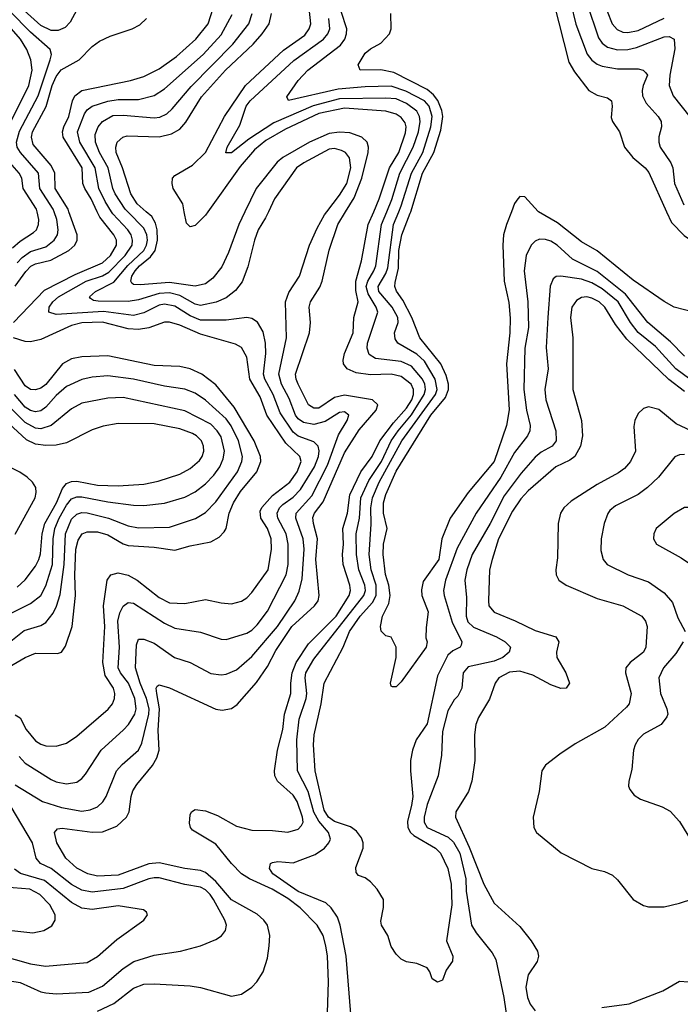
# Model space of a CAD drawing. Header units: inches. Extents: x 1308407 to 1441228, y 959628 to 1036311.
# Tile 318 of 656: x 1356668 to 1359233, y 1016923 to 1020745. Entities that reach past the tile are written whole.
import ezdxf

# ---------------------------------------------------------------- set-up
doc = ezdxf.new("R2010")
doc.units = ezdxf.units.IN
doc.header["$MEASUREMENT"] = 0
doc.layers.add('B3051', color=7, linetype='Continuous')
doc.layers.add('B3052', color=7, linetype='Continuous')

msp = doc.modelspace()

# ---------------------------------------------------------------- linework, layer by layer
at = {"layer": 'B3051', "color": 5}
for points, elevation in [([(1356640.1, 1019859.9), (1356670, 1019886.1), (1356721.2, 1019918.8), (1356732.9, 1019930), (1356741.7, 1019950), (1356743, 1019970), (1356736, 1020000)], 2760), ([(1356644.5, 1019570), (1356764.1, 1019695.9), (1356883.4, 1019756.6), (1356990, 1019801.4), (1357021.2, 1019830), (1357044.2, 1019870), (1357043.8, 1019890), (1357034.1, 1019910), (1356979.1, 1019979.1), (1356969.1, 1020000)], 2680), ([(1356650, 1017775.9), (1356757.4, 1017710), (1356830, 1017686.8), (1356910, 1017673.6), (1356941.8, 1017678.2), (1356969.9, 1017690.1), (1356990.7, 1017709.3), (1357003.6, 1017730), (1357044.7, 1017830), (1357065.9, 1017854.1), (1357129.2, 1017910), (1357142.9, 1017937.2), (1357169.7, 1018050), (1357170.4, 1018070), (1357160.4, 1018110), (1357135.5, 1018170), (1357117.4, 1018230), (1357121.7, 1018318.3), (1357130, 1018340.8), (1357150, 1018340.5), (1357190, 1018325), (1357269.2, 1018269.2), (1357330.5, 1018250.5), (1357410, 1018208.1), (1357450, 1018201.9), (1357470, 1018204.4), (1357510, 1018221.5), (1357570, 1018273.1), (1357668.6, 1018390), (1357737, 1018490), (1357753, 1018527), (1357764.5, 1018575.5), (1357772.6, 1018690), (1357769, 1018730), (1357740.5, 1018810), (1357741.8, 1018830), (1357803.2, 1018896.8), (1357863.5, 1019016.5), (1357906.1, 1019133.9), (1357939.9, 1019190), (1357946.8, 1019210), (1357930, 1019222.9), (1357910, 1019220.7), (1357854.8, 1019185.2), (1357810, 1019174.1), (1357770, 1019181.4), (1357750, 1019195.9), (1357739.5, 1019210), (1357714.5, 1019274.5), (1357684.9, 1019330), (1357673.9, 1019370), (1357704.6, 1019510), (1357700.2, 1019650), (1357713.7, 1019686.3), (1357754.5, 1019750), (1357794, 1019870), (1357823.3, 1019936.7), (1357852.2, 1019987.8), (1357861.4, 1020000)], 2640), ([(1356650, 1019711.4), (1356691.4, 1019768.6), (1356711.7, 1019788.3), (1356730, 1019797.8), (1356788.5, 1019811.5), (1356859, 1019850), (1356881.8, 1019870), (1356891.5, 1019890), (1356892, 1019910), (1356859.5, 1020000)], 2720), ([(1356658, 1019802), (1356677.3, 1019822.7), (1356710, 1019845.1), (1356770, 1019863.9), (1356802.4, 1019890), (1356814.7, 1019910), (1356817.7, 1019930), (1356812.9, 1019970), (1356801.8, 1020000)], 2740), ([(1356665.7, 1017885.7), (1356690, 1017859.9), (1356790, 1017795.7), (1356810, 1017786.9), (1356850, 1017779.5), (1356890, 1017786.2), (1356910, 1017799.7), (1356923.9, 1017816.1), (1356985.2, 1017910), (1357071.8, 1017988.2), (1357090.7, 1018009.3), (1357115.3, 1018050), (1357120.3, 1018070), (1357115, 1018110), (1357090.4, 1018170.4), (1357060.1, 1018210), (1357051.2, 1018230), (1357056, 1018310), (1357049.7, 1018410.3), (1357056.4, 1018443.6), (1357070, 1018469.3), (1357090, 1018483), (1357110, 1018480.4), (1357230, 1018403.4), (1357270, 1018383.1), (1357370, 1018368.1), (1357450, 1018340.2), (1357470, 1018339.4), (1357550, 1018364.4), (1357570, 1018376.2), (1357590, 1018395.9), (1357630.8, 1018450), (1357703.4, 1018590), (1357710.3, 1018630), (1357711.2, 1018710), (1357702.6, 1018750), (1357670.3, 1018810), (1357667.8, 1018830), (1357677.2, 1018850), (1357690, 1018864.1), (1357730, 1018891.4), (1357758.7, 1018921.3), (1357813.5, 1019010), (1357828.4, 1019050), (1357831.4, 1019071.4), (1357827.3, 1019090), (1357810, 1019106.4), (1357750, 1019129), (1357730, 1019143.7), (1357679.2, 1019219.2), (1357651.8, 1019290), (1357619.8, 1019350), (1357614.6, 1019370), (1357623.9, 1019450), (1357623.1, 1019490), (1357613.9, 1019533.9), (1357591.9, 1019571.9), (1357570, 1019586), (1357550, 1019589.3), (1357470, 1019579.3), (1357370, 1019578.5), (1357330, 1019595.4), (1357270, 1019633.4), (1357230, 1019641.1), (1357210, 1019637.9), (1357150, 1019608), (1357110, 1019596.6), (1356993.3, 1019613.3), (1356810, 1019600.4), (1356780.8, 1019610), (1356783, 1019630), (1356796.7, 1019650), (1356818.9, 1019670), (1356925.9, 1019730), (1356990, 1019751), (1357014.7, 1019765.3), (1357077.1, 1019830), (1357104.3, 1019870), (1357106.6, 1019890), (1357100.6, 1019910), (1357087.5, 1019930), (1357030, 1019992.3), (1357025.1, 1020000)], 2660), ([(1356970, 1016897), (1357033.7, 1016926.3), (1357110, 1016986.2), (1357150, 1017001.6), (1357190, 1017003.4), (1357330, 1016994.5), (1357370, 1016988.1), (1357490, 1016955.2), (1357530, 1016963.1), (1357569.8, 1016990.2), (1357589.6, 1017010), (1357614.2, 1017050), (1357630, 1017102.8), (1357636.3, 1017150), (1357639, 1017190), (1357630.4, 1017230), (1357616.2, 1017250), (1357590, 1017273), (1357490, 1017328.8), (1357430, 1017400.3), (1357390, 1017434.4), (1357370, 1017443), (1357310, 1017449.9), (1357210, 1017472.7), (1357170, 1017468), (1357050, 1017425.2), (1356970, 1017420.5), (1356933.3, 1017430), (1356890, 1017451.4), (1356846.9, 1017490), (1356812, 1017550), (1356803.1, 1017590), (1356815.5, 1017604.5), (1356832.8, 1017607.2), (1356950, 1017591.7), (1356990, 1017592.3), (1357045, 1017615), (1357083.2, 1017650), (1357093.4, 1017670), (1357100.4, 1017730), (1357107.6, 1017752.4), (1357122.8, 1017777.2), (1357184.3, 1017850), (1357200.1, 1017879.9), (1357209.3, 1017910), (1357205.6, 1017985.6), (1357211.4, 1018070), (1357200.3, 1018130), (1357198.7, 1018150), (1357202.3, 1018157.7), (1357210, 1018163.8), (1357250, 1018151.9), (1357430, 1018068.8), (1357454.5, 1018065.5), (1357490, 1018071.7), (1357513, 1018087), (1357588, 1018172), (1357630, 1018235.1), (1357663, 1018297), (1357725.3, 1018390), (1357813.1, 1018470), (1357827.7, 1018490), (1357831.4, 1018510), (1357818.7, 1018650), (1357824.2, 1018730), (1357808.5, 1018790), (1357806.8, 1018813.2), (1357812.7, 1018830), (1357846.7, 1018873.3), (1357930, 1019063.9), (1357986.9, 1019153.2), (1358052.2, 1019230), (1358059.1, 1019250), (1358038, 1019270), (1357930, 1019288.4), (1357890, 1019279.5), (1357830, 1019237.7), (1357810, 1019237.1), (1357790, 1019249.9), (1357782.8, 1019262.8), (1357749.2, 1019330), (1357741.2, 1019350), (1357739.6, 1019370), (1357793.5, 1019530), (1357797.3, 1019570), (1357792.5, 1019630), (1357797.5, 1019650), (1357833.1, 1019706.9), (1357842.3, 1019730), (1357869.6, 1019850.4), (1357903.5, 1019950), (1357933.9, 1020000)], 2620), ([(1357634.1, 1020000), (1357623.2, 1019976.8), (1357593.9, 1019930), (1357579.3, 1019890), (1357553.6, 1019786.4), (1357532.4, 1019727.6), (1357506.3, 1019693.7), (1357470, 1019665.9), (1357431.2, 1019648.8), (1357370, 1019636.4), (1357350, 1019641.5), (1357290, 1019674.7), (1357250, 1019685.1), (1357210, 1019682.9), (1357130, 1019657.7), (1357090, 1019651.6), (1356973.4, 1019653.4), (1356955.2, 1019655.2), (1356943.2, 1019663.2), (1356939.4, 1019670), (1356962, 1019690), (1357033.5, 1019726.5), (1357088.5, 1019791.5), (1357150.4, 1019850), (1357160.8, 1019870), (1357164, 1019890), (1357161.5, 1019910), (1357150, 1019935.6), (1357087.9, 1020000)], 2640), ([(1357542.8, 1020000), (1357518.9, 1019950), (1357478.9, 1019841.1), (1357453.5, 1019786.5), (1357417.9, 1019742.1), (1357390, 1019720.7), (1357349.3, 1019710.7), (1357250, 1019724.8), (1357136.1, 1019716.1), (1357110, 1019717.8), (1357103, 1019723), (1357099.4, 1019730), (1357104, 1019750), (1357116, 1019770), (1357133.4, 1019790), (1357175.5, 1019824.5), (1357194.6, 1019850), (1357203.2, 1019890), (1357202.4, 1019930), (1357196, 1019956), (1357181, 1019981), (1357159.1, 1020000)], 2620), ([(1357399.3, 1020000), (1357390, 1019986.9), (1357350, 1019947.1), (1357330, 1019940.9), (1357315.6, 1019955.6), (1357307.3, 1020000)], 2580), ([(1357863.7, 1016890), (1357866.7, 1017010), (1357863.1, 1017110), (1357857.3, 1017150), (1357846, 1017190), (1357822.7, 1017230), (1357757.2, 1017297.2), (1357710, 1017334.3), (1357648.9, 1017370), (1357560.2, 1017410), (1357529.8, 1017429.8), (1357490.3, 1017470), (1357430, 1017544.7), (1357339.7, 1017599.7), (1357330.9, 1017610), (1357327, 1017627), (1357330, 1017658.8), (1357334.7, 1017670), (1357350, 1017679.7), (1357390, 1017674.1), (1357436.5, 1017656.5), (1357510, 1017614.6), (1357570, 1017599.6), (1357650, 1017598), (1357710, 1017591), (1357750, 1017602.9), (1357763, 1017617), (1357768.9, 1017630), (1357766, 1017650), (1357746.2, 1017710), (1357730, 1017735.5), (1357669.2, 1017789.2), (1357659.3, 1017810), (1357657.1, 1017830), (1357669.3, 1017909.3), (1357689.9, 1017990), (1357696.7, 1018050), (1357721, 1018130), (1357720.4, 1018170), (1357726.1, 1018210), (1357741.9, 1018250), (1357790, 1018322.6), (1357897, 1018430), (1357947, 1018510), (1357953, 1018530), (1357950.6, 1018550), (1357924.5, 1018630), (1357921.4, 1018670), (1357925.6, 1018710), (1357922.5, 1018770), (1357941, 1018830), (1357950, 1018900.9), (1357992.5, 1018990), (1358037.2, 1019050), (1358067, 1019110), (1358119.5, 1019180.5), (1358170, 1019237.1), (1358190.3, 1019270), (1358196.9, 1019290), (1358196.8, 1019310), (1358187.9, 1019330), (1358150, 1019359.9), (1358110, 1019369.7), (1358030, 1019367.2), (1357974.5, 1019374.5), (1357939.9, 1019390), (1357924.9, 1019410), (1357923.7, 1019423.7), (1357929.5, 1019450), (1357963.2, 1019530), (1357965.8, 1019590), (1357981.9, 1019650), (1357973.8, 1019693.8), (1357973.4, 1019730), (1357995.4, 1019810), (1358021.3, 1019950), (1358042.8, 1020000)], 2580), ([(1357961.9, 1016790), (1357935.9, 1017110), (1357912.8, 1017230), (1357901.7, 1017261.7), (1357877.6, 1017297.6), (1357856.7, 1017316.7), (1357750, 1017361.6), (1357651.6, 1017430), (1357638.2, 1017450), (1357642.4, 1017470), (1357650, 1017474.4), (1357670, 1017477.5), (1357730, 1017472.7), (1357815.4, 1017504.6), (1357851.2, 1017528.8), (1357869.2, 1017550), (1357875.3, 1017564.7), (1357866.7, 1017590), (1357830, 1017634.7), (1357809.8, 1017669.8), (1357788.7, 1017750), (1357747.3, 1017830), (1357744.6, 1017950), (1357753.2, 1018030), (1357781.1, 1018110), (1357783, 1018130), (1357776.6, 1018190), (1357779.6, 1018210), (1357810, 1018263.6), (1358004.7, 1018510), (1358010.7, 1018530), (1358007.8, 1018550), (1357984.7, 1018610), (1357975.4, 1018670), (1357975.1, 1018750), (1357987, 1018810), (1357992.5, 1018890), (1358023.3, 1018956.7), (1358072.6, 1019030), (1358110.6, 1019110), (1358137.8, 1019150), (1358190, 1019212.1), (1358238.3, 1019290), (1358243.9, 1019310), (1358241.7, 1019330), (1358232.1, 1019350), (1358190, 1019400.3), (1358150, 1019419.1), (1358050, 1019430.4), (1358025.4, 1019445.4), (1358016.9, 1019470), (1358019.1, 1019490), (1358058.9, 1019610), (1358052.3, 1019630), (1358020.9, 1019680.9), (1358014, 1019710), (1358019.7, 1019730), (1358043.9, 1019770), (1358050.8, 1019790), (1358073.1, 1019950), (1358093.6, 1020000)], 2560), ([(1359250, 1019439.9), (1359195, 1019495), (1359107.4, 1019570), (1359019.9, 1019679.9), (1358910, 1019768.6), (1358815.2, 1019815.2), (1358755.6, 1019870), (1358730, 1019885.9), (1358710, 1019892.4), (1358687, 1019893), (1358670, 1019886.3), (1358654.3, 1019870), (1358635.1, 1019830), (1358626.4, 1019770), (1358641.9, 1019650), (1358643.3, 1019550), (1358630.1, 1019469.9), (1358626.2, 1019310), (1358636.7, 1019230), (1358650.1, 1019170), (1358649.6, 1019150), (1358639.6, 1019130), (1358590, 1019065.2), (1358536.5, 1018970), (1358440.1, 1018830), (1358366.5, 1018693.5), (1358322.1, 1018570), (1358314.1, 1018530), (1358315.9, 1018510), (1358347.3, 1018407.3), (1358384.4, 1018330), (1358382, 1018318), (1358378.5, 1018310), (1358350, 1018295), (1358330, 1018278.4), (1358290, 1018198), (1358250, 1018012.5), (1358207.9, 1017950), (1358193.6, 1017910), (1358186.3, 1017870), (1358185.3, 1017830), (1358194.1, 1017730), (1358190, 1017694.7), (1358173.6, 1017633.6), (1358174.9, 1017610), (1358185.3, 1017590), (1358198, 1017578), (1358282.2, 1017530), (1358301.8, 1017510), (1358330.4, 1017450.4), (1358343.5, 1017390), (1358345.8, 1017310), (1358325.8, 1017170), (1358350.2, 1017110), (1358348.8, 1017091.2), (1358323.7, 1017056.3), (1358310, 1017017.2), (1358290, 1017008.7), (1358270, 1017022), (1358260.9, 1017050), (1358250, 1017065.2), (1358210, 1017082), (1358170, 1017088), (1358150, 1017098), (1358130, 1017118), (1358110, 1017148), (1358097.2, 1017190), (1358072.7, 1017230), (1358070, 1017246), (1358081, 1017299), (1358080.4, 1017330), (1358055.6, 1017370), (1358030, 1017399.2), (1358010, 1017414.7), (1357983.3, 1017423.3), (1357974.8, 1017434.7), (1357973.9, 1017453.9), (1358001.3, 1017530), (1358002.1, 1017550), (1357995, 1017570), (1357975.4, 1017595.4), (1357952.3, 1017612.3), (1357890, 1017632.7), (1357867.7, 1017650), (1357850, 1017676.5), (1357815.5, 1017830), (1357808.8, 1017930), (1357811.4, 1017970), (1357839, 1018090), (1357849.9, 1018170.1), (1357924.2, 1018310), (1357948.7, 1018370), (1357989.9, 1018430), (1358037.5, 1018482.5), (1358051.9, 1018510), (1358052, 1018550), (1358032.4, 1018610), (1358024.8, 1018670), (1358032.9, 1018787.1), (1358031.9, 1018850), (1358038, 1018890), (1358064, 1018950), (1358151.5, 1019110), (1358282.2, 1019290), (1358289.3, 1019310), (1358281, 1019350), (1358239.9, 1019419.9), (1358210, 1019446.7), (1358137, 1019490), (1358126.1, 1019506.1), (1358123.9, 1019530), (1358137.8, 1019570), (1358136.4, 1019590), (1358114.7, 1019630), (1358062.3, 1019690), (1358059.9, 1019710), (1358090, 1019760.8), (1358097.6, 1019782.4), (1358119.1, 1019950), (1358140.4, 1020000)], 2540), ([(1358577.4, 1020000), (1358558, 1019950), (1358547.4, 1019910), (1358543.6, 1019870), (1358549.2, 1019730), (1358567.5, 1019647.5), (1358572.9, 1019587.1), (1358571.9, 1019530), (1358558.8, 1019410), (1358568.5, 1019231.5), (1358559, 1019170), (1358510.2, 1019029.8), (1358409.6, 1018910.4), (1358339.9, 1018810), (1358306.7, 1018730), (1358295.7, 1018650), (1358235.4, 1018564.6), (1358227.8, 1018532.2), (1358229.7, 1018509.7), (1358253.8, 1018446.2), (1358246.6, 1018386.6), (1358245.8, 1018345.8), (1358250.4, 1018330), (1358246.8, 1018310), (1358150, 1018175.1), (1358130, 1018156), (1358115.3, 1018155.3), (1358110, 1018158), (1358107.8, 1018170), (1358129.5, 1018269.5), (1358129.5, 1018309.5), (1358110, 1018348.7), (1358090, 1018354), (1358072.3, 1018372.3), (1358069.7, 1018389.7), (1358077.2, 1018430), (1358101.3, 1018478.7), (1358106.2, 1018510), (1358101.9, 1018550), (1358088.7, 1018591.3), (1358079.5, 1018670), (1358081.3, 1018710), (1358094.8, 1018770), (1358081.3, 1018830), (1358081.4, 1018870), (1358090, 1018902.9), (1358130, 1018992.8), (1358264, 1019210), (1358321.3, 1019278.7), (1358332.8, 1019310), (1358333.2, 1019330), (1358324, 1019364), (1358303.2, 1019410), (1358221.7, 1019510), (1358190.8, 1019590), (1358156.3, 1019656.3), (1358131.4, 1019691.4), (1358124.4, 1019710), (1358125.8, 1019725.8), (1358138.6, 1019781.4), (1358140.7, 1019850), (1358151.6, 1019910), (1358185, 1019995), (1358186.5, 1020000)], 2520), ([(1359180, 1020000), (1359198.6, 1019958.6), (1359247.9, 1019907.9), (1359342.9, 1019842.9), (1359372.2, 1019790), (1359388.9, 1019768.9), (1359436.9, 1019730), (1359454.2, 1019710), (1359473.7, 1019650), (1359467.7, 1019632.3), (1359434.8, 1019610), (1359434.9, 1019570), (1359430, 1019561.2), (1359390, 1019567.6), (1359290, 1019608.2), (1359210, 1019629.7), (1359170, 1019651.1), (1359050, 1019734.5), (1358910, 1019847.7), (1358850, 1019883.4), (1358756.4, 1019956.4), (1358682.2, 1020000)], 2520), ([(1359270, 1019349.6), (1359216.3, 1019390), (1359137, 1019477), (1359070, 1019531), (1359039.7, 1019570), (1358992.5, 1019650), (1358930, 1019700.5), (1358890, 1019724.6), (1358850, 1019737.8), (1358770, 1019749.9), (1358750.9, 1019749.1), (1358740.2, 1019739.8), (1358728.6, 1019711.4), (1358718.8, 1019590), (1358712.4, 1019472.4), (1358719.9, 1019390), (1358706.8, 1019310), (1358711.1, 1019270), (1358750.6, 1019150), (1358751.2, 1019110), (1358735.3, 1019090), (1358693.3, 1019066.7), (1358670, 1019047.4), (1358615.4, 1018984.6), (1358550, 1018896.9), (1358494.5, 1018790), (1358424.8, 1018670), (1358403.8, 1018610), (1358396.6, 1018570), (1358402.6, 1018502.6), (1358402.3, 1018430), (1358408.4, 1018408.4), (1358430, 1018387.7), (1358519.7, 1018350), (1358553, 1018330), (1358573.8, 1018310), (1358569.4, 1018290), (1358543.8, 1018270), (1358510, 1018254.9), (1358410, 1018232.8), (1358389.6, 1018210), (1358385.4, 1018150), (1358370, 1018119.6), (1358355.4, 1018104.6), (1358330, 1018062.7), (1358310, 1017982), (1358306.6, 1017890), (1358293.6, 1017810), (1358250, 1017699.2), (1358238.2, 1017650), (1358238.8, 1017630), (1358250.7, 1017610), (1358331.8, 1017571.8), (1358352.2, 1017552.2), (1358377.1, 1017510), (1358400, 1017410), (1358402.3, 1017362.3), (1358423.1, 1017230), (1358440.4, 1017200.4), (1358503.4, 1017123.4), (1358517, 1017097), (1358548.2, 1016950), (1358563.2, 1016843.2)], 2560), ([(1359250, 1019302.5), (1359188.9, 1019348.9), (1359025.7, 1019505.7), (1358982, 1019562), (1358940.8, 1019630), (1358918.8, 1019650), (1358890, 1019664.6), (1358870, 1019669), (1358850, 1019666.5), (1358830, 1019655.6), (1358811.8, 1019630), (1358806.3, 1019590), (1358815.6, 1019510), (1358816, 1019310), (1358849.2, 1019189.2), (1358853.8, 1019130), (1358846.2, 1019090), (1358824.4, 1019050), (1358804.5, 1019035.5), (1358750, 1019009.9), (1358643, 1018917), (1358614.6, 1018885.4), (1358581.9, 1018838.1), (1358527.2, 1018730), (1358502.2, 1018650), (1358492.7, 1018610), (1358488.1, 1018490), (1358489.7, 1018469.7), (1358510, 1018445), (1358592, 1018412), (1358670, 1018374), (1358750.2, 1018350), (1358761.2, 1018330), (1358752.7, 1018290), (1358754.5, 1018270), (1358789.1, 1018210), (1358803.5, 1018170), (1358790.3, 1018150), (1358770, 1018149), (1358730, 1018163.7), (1358661.2, 1018201.2), (1358610, 1018216.2), (1358570, 1018212.9), (1358528.1, 1018190), (1358514.4, 1018170), (1358492.1, 1018107.9), (1358450, 1018036.4), (1358439.5, 1018010), (1358434.5, 1017970), (1358436, 1017870), (1358423.7, 1017790), (1358410.8, 1017750), (1358362.3, 1017670), (1358360.5, 1017650), (1358413.8, 1017533.8), (1358470, 1017390.2), (1358510, 1017315.6), (1358610, 1017225.2), (1358654.7, 1017170), (1358678.8, 1017130), (1358682.6, 1017110), (1358677.5, 1017090), (1358642.2, 1017037.8), (1358634, 1016990), (1358640.1, 1016950), (1358650, 1016924.4), (1358670, 1016897.6)], 2580), ([(1356650, 1018046.5), (1356670, 1018035.9), (1356692.9, 1017990), (1356730, 1017946.4), (1356750, 1017933), (1356770, 1017926.9), (1356810, 1017925.9), (1356850, 1017937.1), (1356890, 1017964), (1357011.1, 1018068.9), (1357028.5, 1018090), (1357036.4, 1018110), (1357038, 1018130), (1357033, 1018150), (1356999.9, 1018199.9), (1356991.1, 1018250), (1356999.2, 1018390), (1356993, 1018470), (1357007.4, 1018570), (1357021.7, 1018590), (1357050, 1018598.3), (1357090, 1018588.8), (1357124.7, 1018570), (1357210, 1018503), (1357250, 1018482), (1357310, 1018479.8), (1357390, 1018494.5), (1357450, 1018481.7), (1357490, 1018478.5), (1357530, 1018487.9), (1357550, 1018500.6), (1357570, 1018521.4), (1357633.4, 1018610), (1357646.2, 1018690), (1357644.6, 1018730), (1357629.9, 1018770), (1357604.4, 1018810), (1357602.3, 1018837.7), (1357608, 1018852), (1357650, 1018897.8), (1357716.5, 1018950), (1357746, 1018990), (1357761.4, 1019030), (1357755.7, 1019050), (1357701.8, 1019101.8), (1357628.1, 1019210), (1357601.7, 1019281.7), (1357561.6, 1019350), (1357550, 1019435.1), (1357530, 1019472.8), (1357505.6, 1019485.6), (1357370, 1019524.4), (1357290, 1019559.1), (1357250, 1019571.5), (1357230, 1019571.6), (1357170, 1019549.9), (1357130, 1019542.5), (1357090, 1019545.9), (1356990, 1019571.1), (1356910, 1019568.5), (1356870, 1019558.2), (1356750, 1019503.5), (1356710, 1019495.1), (1356690, 1019496), (1356643.9, 1019510)], 2680), ([(1356588.3, 1018211.7), (1356690, 1018269.1), (1356730, 1018285.8), (1356815.5, 1018284.5), (1356830, 1018290.2), (1356846.2, 1018313.8), (1356872, 1018390), (1356884.3, 1018510), (1356882, 1018590), (1356886.5, 1018690), (1356895.2, 1018724.8), (1356911, 1018749), (1356930, 1018757.3), (1356970, 1018756.8), (1357010, 1018745.6), (1357070, 1018711.1), (1357090, 1018704.8), (1357190, 1018697.8), (1357270, 1018686.1), (1357330, 1018703.1), (1357410, 1018718.3), (1357442.8, 1018737.2), (1357462.5, 1018757.5), (1357470, 1018770.4), (1357481, 1018830), (1357498.7, 1018870), (1357525.4, 1018914.6), (1357588.4, 1018990), (1357604.6, 1019030), (1357602.6, 1019050), (1357578.7, 1019110), (1357501.4, 1019241.4), (1357430, 1019328.4), (1357375.8, 1019370), (1357330, 1019389.9), (1357290, 1019399.7), (1357190, 1019403.4), (1357010, 1019440.1), (1356910, 1019436.2), (1356870, 1019429.1), (1356834, 1019410), (1356770, 1019329), (1356750, 1019314.8), (1356730, 1019308.1), (1356710, 1019310.4), (1356690, 1019323.7), (1356647.7, 1019387.7)], 2720), ([(1356608.2, 1018311.8), (1356685.2, 1018374.8), (1356750, 1018394.4), (1356770, 1018405.6), (1356798.5, 1018441.5), (1356811.6, 1018468.4), (1356825.3, 1018514.7), (1356840.7, 1018630), (1356845.6, 1018750), (1356870, 1018806.3), (1356890, 1018826.6), (1356910, 1018832.9), (1356930, 1018831.3), (1357013.4, 1018810), (1357090, 1018780.3), (1357130, 1018773.3), (1357250, 1018775.9), (1357351, 1018809), (1357390, 1018832.5), (1357430, 1018873.3), (1357514.1, 1018990), (1357530.7, 1019030), (1357533.1, 1019050), (1357517.7, 1019110), (1357489.2, 1019169.2), (1357470, 1019195.4), (1357390, 1019268.5), (1357350, 1019295.5), (1357310, 1019310.8), (1357230, 1019322.7), (1357110, 1019349.9), (1357010, 1019362.8), (1356950, 1019357.7), (1356910, 1019349), (1356850, 1019321.5), (1356810, 1019286.7), (1356770, 1019241.4), (1356750, 1019227.1), (1356730, 1019223.4), (1356710, 1019229), (1356690, 1019241.8), (1356647.7, 1019290)], 2740), ([(1356637.2, 1018442.8), (1356710, 1018478.9), (1356750, 1018510.8), (1356770, 1018548.3), (1356795.4, 1018630), (1356798.6, 1018730), (1356804.3, 1018770), (1356821.1, 1018810), (1356850, 1018860.5), (1356870, 1018885.3), (1356890, 1018893.3), (1356910, 1018892.8), (1357010, 1018874.2), (1357110, 1018860.7), (1357150, 1018859.9), (1357230, 1018868.1), (1357310, 1018891.6), (1357350, 1018912.6), (1357390, 1018943.1), (1357422.5, 1018977.5), (1357445.1, 1019010), (1357458.9, 1019041.1), (1357463.6, 1019070), (1357450, 1019125.8), (1357435.6, 1019150), (1357410, 1019174.9), (1357310, 1019227.5), (1357070, 1019278.6), (1357010, 1019276.7), (1356910, 1019256.6), (1356870, 1019234.7), (1356790.3, 1019169.7), (1356750, 1019157.6), (1356730, 1019160.1), (1356690, 1019182.4), (1356574.9, 1019294.9)], 2760), ([(1356657.8, 1018542.2), (1356690, 1018570.8), (1356730, 1018624.5), (1356742.3, 1018650), (1356748.4, 1018671.6), (1356755.4, 1018750), (1356765.9, 1018790), (1356811, 1018870), (1356834.6, 1018925.4), (1356850, 1018944.8), (1356870, 1018953.3), (1356890, 1018953.5), (1356970, 1018938.5), (1357050, 1018936.5), (1357150, 1018942.9), (1357206.5, 1018953.5), (1357290, 1018980.6), (1357330, 1019003.3), (1357365.9, 1019034.1), (1357377.1, 1019050), (1357383.4, 1019070), (1357382.2, 1019090), (1357373.6, 1019110), (1357355.2, 1019130), (1357339.6, 1019139.6), (1357290, 1019157.4), (1357190, 1019176.2), (1357050, 1019177.5), (1356992.4, 1019167.6), (1356950, 1019153.9), (1356850, 1019102.9), (1356810, 1019093.2), (1356770, 1019092), (1356730, 1019098.3), (1356694.9, 1019114.9), (1356590, 1019210.3)], 2780), ([(1359350, 1019114.5), (1359216.6, 1019176.6), (1359150, 1019232.2), (1359110, 1019243), (1359090, 1019236.5), (1359070, 1019216.1), (1359056.6, 1019190), (1359053.1, 1019166.9), (1359058.9, 1019070), (1359040.1, 1019030), (1359016.5, 1019003.5), (1358993.8, 1018986.2), (1358910, 1018941.6), (1358810, 1018876.8), (1358781.5, 1018850), (1358768.4, 1018830), (1358759.3, 1018790), (1358756, 1018656), (1358750.2, 1018610), (1358751.1, 1018590), (1358761.3, 1018570), (1358790.3, 1018550), (1358910, 1018498.3), (1359009.6, 1018469.6), (1359083.9, 1018430), (1359098.8, 1018410), (1359104.2, 1018390), (1359099.8, 1018310), (1359090.2, 1018290), (1359038.2, 1018250), (1359021.9, 1018230), (1359020.1, 1018210), (1359042, 1018130), (1359034.2, 1018090), (1359023.8, 1018076.2), (1358940.4, 1017999.6), (1358825.1, 1017934.9), (1358765.1, 1017894.9), (1358710, 1017852.2), (1358695, 1017830), (1358685.4, 1017750), (1358662.4, 1017650), (1358664.2, 1017610), (1358674.9, 1017590), (1358771.2, 1017511.2), (1358890, 1017450.3), (1358938.4, 1017438.4), (1358970, 1017424.2), (1358990, 1017406.7), (1359050, 1017330.4), (1359090, 1017307.2), (1359110, 1017301.7), (1359170, 1017301.5), (1359230, 1017315.6), (1359330, 1017347.7)], 2620), ([(1356650, 1018748.1), (1356727.8, 1018890), (1356732.4, 1018910), (1356730.6, 1018930), (1356718.4, 1018950), (1356697.1, 1018970), (1356669.2, 1018989.2), (1356602.6, 1019022.6)], 2820), ([(1359250, 1019057), (1359230, 1019056.5), (1359211.8, 1019048.2), (1359148.2, 1018970), (1359106, 1018930), (1359070, 1018902.4), (1358981.9, 1018858.1), (1358960.3, 1018839.7), (1358951.6, 1018828.4), (1358937.2, 1018790), (1358925.4, 1018730), (1358924.6, 1018684.6), (1358934, 1018650), (1358948.9, 1018630), (1359030.9, 1018590.9), (1359110, 1018563.8), (1359170, 1018521.2), (1359203, 1018483), (1359224, 1018424), (1359252.8, 1018370)], 2640), ([(1359244.5, 1018330), (1359215.5, 1018284.5), (1359168.6, 1018230), (1359150.3, 1018190), (1359155.9, 1018130), (1359180.6, 1018070), (1359184.4, 1018050), (1359180.7, 1018039.3), (1359158.4, 1018010), (1359090, 1017972.2), (1359070, 1017951.1), (1359058.5, 1017930), (1359051.4, 1017910), (1359045.1, 1017834.9), (1359034, 1017790), (1359032.7, 1017770), (1359037.3, 1017757.3), (1359054.7, 1017734.7), (1359079.3, 1017719.3), (1359162.8, 1017690), (1359193.3, 1017673.3), (1359230, 1017632.7), (1359276.9, 1017556.9)], 2640), ([(1356630, 1017014), (1356670, 1017008.3), (1356750, 1016972.2), (1356770, 1016967.4), (1356810, 1016964.4), (1356936.2, 1016970), (1356990, 1016993.4), (1357070, 1017062.5), (1357111.1, 1017088.9), (1357190, 1017114.6), (1357293.2, 1017130), (1357369.9, 1017150.1), (1357430, 1017174.9), (1357451.3, 1017188.7), (1357467.3, 1017210), (1357470.8, 1017230), (1357464.8, 1017250), (1357420.1, 1017330), (1357408.2, 1017350), (1357390, 1017368.2), (1357370, 1017378.4), (1357310, 1017388.6), (1357210, 1017413.7), (1357190, 1017414.1), (1357170, 1017410.6), (1357070, 1017372.5), (1356950, 1017358.3), (1356910, 1017365.8), (1356870, 1017388.9), (1356790, 1017450.3), (1356749.1, 1017470), (1356732.5, 1017490), (1356717.3, 1017550), (1356635.1, 1017690)], 2640), ([(1356590, 1017113.5), (1356710, 1017080.6), (1356768, 1017072), (1356930, 1017085.9), (1356970, 1017108.6), (1357045.4, 1017174.6), (1357149.7, 1017250), (1357165.1, 1017270), (1357160.9, 1017280.9), (1357149, 1017290), (1357050, 1017305), (1356950, 1017291.7), (1356910, 1017296.2), (1356870, 1017318.8), (1356764.2, 1017404.2), (1356671.4, 1017431.4), (1356648, 1017448)], 2660), ([(1356590, 1017215.4), (1356719.4, 1017200.6), (1356762, 1017210), (1356792.7, 1017227.3), (1356806.4, 1017250), (1356805.7, 1017270), (1356785.6, 1017310), (1356747, 1017350), (1356708.2, 1017370), (1356610, 1017378.6)], 2680), ([(1358929.2, 1016910.8), (1359035.2, 1016924.8), (1359164.9, 1016975.1), (1359230, 1017012.6), (1359264.7, 1017010)], 2580)]:
    msp.add_lwpolyline(points, dxfattribs=dict(at, elevation=elevation))
at = {"layer": 'B3051', "color": 5, "elevation": 2660}
msp.add_lwpolyline([(1359290, 1018852.2), (1359250, 1018851.5), (1359210, 1018829), (1359140.2, 1018770), (1359130.2, 1018750), (1359129.1, 1018730), (1359141.1, 1018710), (1359236.3, 1018656.3), (1359330, 1018593.7), (1359350, 1018590.4), (1359370, 1018607.3), (1359391.1, 1018730), (1359392.2, 1018770), (1359385.4, 1018790), (1359358.8, 1018818.8), (1359330, 1018836.8)], close=True, dxfattribs=at)
at = {"layer": 'B3052', "color": 5}
for points, elevation in [([(1358140.4, 1020000), (1358150, 1020022.4), (1358189.1, 1020150), (1358233.2, 1020230), (1358265.2, 1020330), (1358269.5, 1020370), (1358258.7, 1020410), (1358239.5, 1020430), (1358168, 1020468), (1358110, 1020487.1), (1358010, 1020484.7), (1357904.6, 1020475.4), (1357711.6, 1020431.6), (1357705.7, 1020445.7), (1357749.9, 1020510), (1357787.4, 1020550), (1357913.8, 1020646.2), (1357931.2, 1020670), (1357937.8, 1020690), (1357937.9, 1020710), (1357894, 1020846)], 2540), ([(1358930, 1020829.4), (1358969, 1020729), (1358987.6, 1020707.6), (1359010, 1020697.4), (1359030, 1020696), (1359070, 1020703.7), (1359170, 1020751.4)], 2580), ([(1356801.8, 1020000), (1356798.1, 1020010), (1356745.9, 1020090), (1356741.2, 1020150), (1356670.7, 1020230), (1356658.5, 1020250), (1356655.4, 1020270), (1356666.9, 1020313.2), (1356739.8, 1020450), (1356786.4, 1020590), (1356791.4, 1020610), (1356786.6, 1020630), (1356710, 1020697.1), (1356630, 1020778)], 2740), ([(1356890, 1020784), (1356864.6, 1020735.4), (1356844.9, 1020715.1), (1356817, 1020703), (1356790, 1020703.1), (1356750, 1020722.6), (1356673.1, 1020793.1)], 2720), ([(1356969.1, 1020000), (1356945.3, 1020050), (1356920.7, 1020090), (1356913.9, 1020110), (1356910.7, 1020170), (1356837.3, 1020290), (1356834.3, 1020310), (1356839.2, 1020330), (1356859.4, 1020370), (1356872.7, 1020430), (1356882.4, 1020450), (1356910, 1020470.4), (1357098.7, 1020510), (1357150, 1020525.2), (1357210, 1020554.3), (1357277, 1020603), (1357352.6, 1020670), (1357399.9, 1020730), (1357419.3, 1020790)], 2680), ([(1357307.3, 1020000), (1357301.7, 1020030), (1357264.3, 1020090), (1357259.9, 1020110), (1357261.7, 1020130), (1357270, 1020140.7), (1357339.4, 1020180.6), (1357389.2, 1020230), (1357463.6, 1020370), (1357544.4, 1020490), (1357692.9, 1020627.1), (1357774.9, 1020685.1), (1357792.8, 1020710), (1357798.3, 1020730), (1357792.8, 1020790)], 2580), ([(1358741.9, 1020810), (1358800.9, 1020580.9), (1358822.9, 1020542.9), (1358878, 1020470), (1358910, 1020452.8), (1358950, 1020442.6), (1358966.5, 1020430), (1358969.3, 1020410), (1358965.4, 1020365.4), (1358970.2, 1020350), (1358997.5, 1020310), (1359016.1, 1020250), (1359049.4, 1020210), (1359097.5, 1020170), (1359111.7, 1020151.7), (1359180, 1020000)], 2520), ([(1358808.2, 1020808.2), (1358828.1, 1020728.1), (1358872, 1020612), (1358890, 1020588), (1358910, 1020572.9), (1358930, 1020564.8), (1358990, 1020554.9), (1359070, 1020554.4), (1359089.6, 1020549.5), (1359099.7, 1020539.7), (1359105.4, 1020530), (1359089.6, 1020490), (1359085.2, 1020470), (1359086.9, 1020450), (1359100.9, 1020420.9), (1359147.6, 1020370), (1359159.3, 1020350), (1359160.7, 1020330), (1359149.4, 1020290.6), (1359149.4, 1020270), (1359155.3, 1020250), (1359196.8, 1020190), (1359203.9, 1020170), (1359210.8, 1020110), (1359246.5, 1020026.5)], 2540), ([(1358870.4, 1020810), (1358915.6, 1020675.6), (1358930, 1020654.6), (1358950, 1020639), (1358990, 1020627.8), (1359030, 1020629.7), (1359062.7, 1020637.3), (1359170, 1020679.1), (1359190, 1020679.8), (1359209.4, 1020669.4), (1359211.7, 1020631.7), (1359192.4, 1020530), (1359190.1, 1020490), (1359205.5, 1020450), (1359270, 1020368.3)], 2560), ([(1356736, 1020000), (1356733.7, 1020010), (1356681.6, 1020090), (1356676.1, 1020130), (1356666.3, 1020150), (1356612.4, 1020212.4), (1356602.1, 1020230), (1356598.6, 1020250), (1356601.4, 1020270), (1356619.5, 1020320.5), (1356704.1, 1020490), (1356716.7, 1020550), (1356711.6, 1020590), (1356695.3, 1020630), (1356670.9, 1020670), (1356610, 1020739.8), (1356573.2, 1020770)], 2760), ([(1356859.5, 1020000), (1356855.9, 1020010), (1356806.4, 1020090), (1356804.8, 1020150), (1356790, 1020179), (1356720.6, 1020260.6), (1356713.7, 1020290), (1356718.2, 1020310), (1356771.3, 1020408.7), (1356794.4, 1020490), (1356810, 1020525), (1356828.7, 1020551.3), (1356899.2, 1020590), (1356950, 1020642), (1356978.3, 1020661.7), (1357019, 1020681), (1357105.4, 1020710), (1357134.2, 1020725.8), (1357160.3, 1020750)], 2720), ([(1357025.1, 1020000), (1356999.7, 1020039.7), (1356975.7, 1020090), (1356960.8, 1020170), (1356901.7, 1020270), (1356892.9, 1020310), (1356920.3, 1020379.7), (1356930, 1020395.8), (1356949.8, 1020410), (1357010, 1020429.1), (1357050, 1020435.1), (1357130, 1020435), (1357190, 1020450.6), (1357230, 1020476.9), (1357380.4, 1020610), (1357450, 1020686.9), (1357493.8, 1020766.2)], 2660), ([(1357087.9, 1020000), (1357078.2, 1020010), (1357038.6, 1020070), (1357029.9, 1020090.1), (1357011.5, 1020170), (1356978.2, 1020230), (1356962.1, 1020270), (1356960.8, 1020299.2), (1356972.3, 1020330), (1356990, 1020350.5), (1357030, 1020373.4), (1357070, 1020375.1), (1357190, 1020364.4), (1357212.6, 1020367.4), (1357239.6, 1020380.4), (1357260.6, 1020399.4), (1357333.9, 1020486.1), (1357496.2, 1020650), (1357558.3, 1020730), (1357571.4, 1020770)], 2640), ([(1357159.1, 1020000), (1357124.5, 1020030), (1357100.1, 1020070), (1357067.8, 1020170), (1357043.1, 1020230), (1357040.9, 1020250), (1357046.9, 1020270), (1357068.7, 1020290), (1357085.4, 1020294.6), (1357210, 1020291.1), (1357258, 1020302), (1357290, 1020320.8), (1357312.8, 1020347.2), (1357373.5, 1020446.5), (1357467.1, 1020550), (1357574.2, 1020650), (1357610.3, 1020690), (1357637, 1020730), (1357646.2, 1020770)], 2620), ([(1358093.6, 1020000), (1358112.9, 1020047.1), (1358144.2, 1020150), (1358196, 1020250), (1358216.1, 1020310), (1358223.5, 1020350), (1358221.2, 1020370), (1358210, 1020390.6), (1358170, 1020420.3), (1358130, 1020437.7), (1358090, 1020441.2), (1357910, 1020438), (1357808.3, 1020411.7), (1357654.9, 1020345.1), (1357557.8, 1020282.2), (1357490, 1020228.6), (1357468.5, 1020228.5), (1357473.3, 1020250), (1357523.4, 1020336.6), (1357547.7, 1020410), (1357563.3, 1020430), (1357732.5, 1020587.5), (1357848.5, 1020670), (1357865.2, 1020690), (1357872.9, 1020710), (1357868.1, 1020750)], 2560), ([(1358186.5, 1020000), (1358232.3, 1020150), (1358275.9, 1020230), (1358304, 1020316), (1358311.4, 1020370), (1358307.4, 1020392.6), (1358291.7, 1020431.7), (1358274.4, 1020454.4), (1358250, 1020474.4), (1358121.1, 1020541.1), (1358070, 1020551), (1357989.9, 1020549.9), (1357982, 1020570), (1358010, 1020616), (1358030, 1020632.6), (1358070, 1020653.8), (1358103.5, 1020690), (1358110.9, 1020710), (1358109.8, 1020770)], 2520), ([(1358042.8, 1020000), (1358064.4, 1020050), (1358104.4, 1020170), (1358140.7, 1020230), (1358166.8, 1020306.8), (1358169.2, 1020330), (1358165.2, 1020345.2), (1358150, 1020365.7), (1358130, 1020378.4), (1358089.9, 1020389.9), (1357930, 1020402.6), (1357830, 1020381.7), (1357700.1, 1020319.9), (1357624.1, 1020275.9), (1357580, 1020240), (1357524.4, 1020175.6), (1357399.3, 1020000)], 2580), ([(1357933.9, 1020000), (1357966.4, 1020053.6), (1357997.3, 1020130), (1358021.7, 1020230), (1358023, 1020250), (1358017.6, 1020270), (1357997.3, 1020290), (1357950, 1020306.7), (1357910, 1020309.4), (1357870, 1020304.1), (1357793, 1020270), (1357690, 1020210.6), (1357667.6, 1020192.4), (1357585.8, 1020090), (1357542.8, 1020000)], 2620), ([(1357861.4, 1020000), (1357910, 1020064), (1357937.9, 1020110), (1357954.2, 1020170), (1357949.1, 1020209.1), (1357933.2, 1020230), (1357918.3, 1020238.3), (1357890, 1020245.9), (1357870, 1020243.4), (1357771, 1020190), (1357743.3, 1020170), (1357657.7, 1020050), (1357634.1, 1020000)], 2640), ([(1358682.2, 1020000), (1358680.8, 1020000.8), (1358630, 1020058.2), (1358610, 1020058.8), (1358602, 1020050), (1358590, 1020032.4), (1358577.4, 1020000)], 2520)]:
    msp.add_lwpolyline(points, dxfattribs=dict(at, elevation=elevation))

doc.saveas('drawing.dxf')
